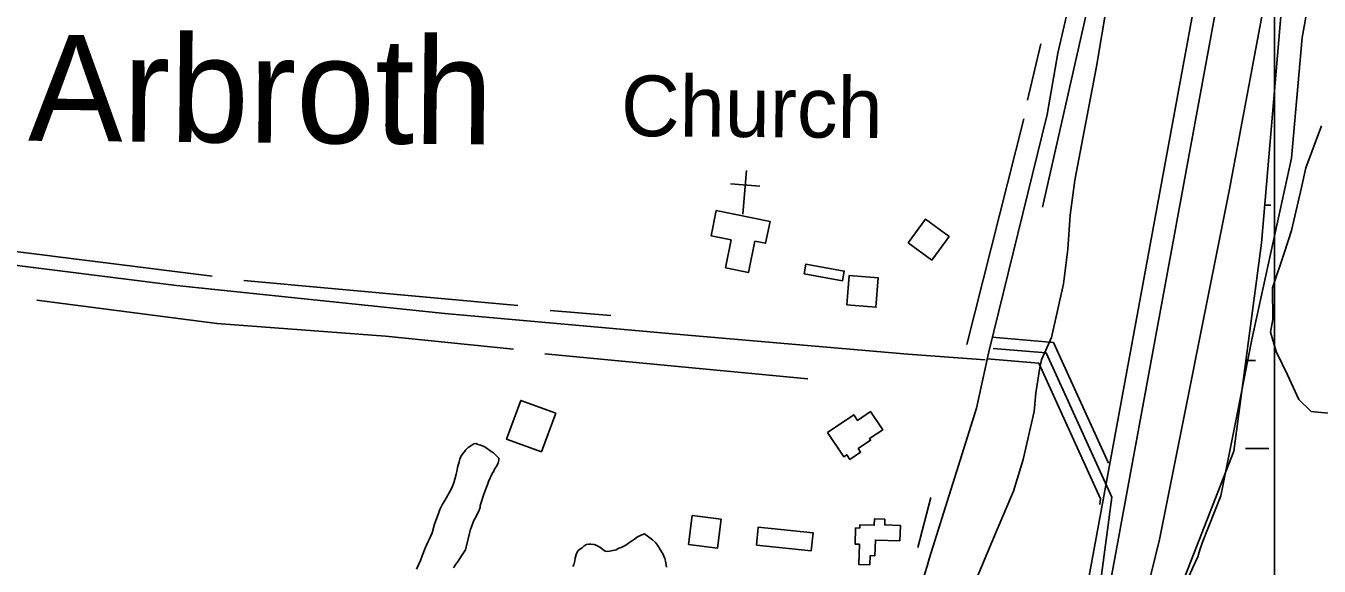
# Model space of a CAD drawing. Extents: x 3271442 to 3309282, y 752266 to 777610.
# Drawn here: x 3284369 to 3286138, y 767190 to 767928 of the extents above; entities that cross this region are included whole.
import ezdxf

# ---------------------------------------------------------------- set-up
doc = ezdxf.new("R2010")
doc.units = 0
for name, color, linetype in [('V-BLDG-OTLN', 7, 'Continuous'), ('V-GRID-MAJR', 7, 'Continuous'), ('V-LEVE-TOET', 7, 'Continuous'), ('V-ROAD-CNTR', 7, 'Continuous'), ('V-SITE-OTLN', 7, 'Continuous'), ('V-SITE-OTLN-IDEN', 7, 'Continuous'), ('V-SITE-VEGE', 7, 'Continuous'), ('V-SURV-LINE', 7, 'Continuous'), ('V-TOPO-GNAM-IDEN', 7, 'Continuous'), ('V-TOPO-SHOR', 7, 'Continuous'), ('V-WETL-SWMP', 7, 'Continuous')]:
    doc.layers.add(name, color=color, linetype=linetype)

msp = doc.modelspace()

# ---------------------------------------------------------------- linework, layer by layer
at = {"layer": 'V-BLDG-OTLN'}
for points in [[(3285325.7, 767597.7), (3285333.4, 767635.7), (3285306.1, 767641.3), (3285313.1, 767675.9), (3285386.7, 767660.8), (3285380.6, 767631.1), (3285366, 767634), (3285357.3, 767591.3)], [(3285575.5, 767631.9), (3285607.7, 767608.2), (3285631.4, 767640.4), (3285599.2, 767664.1)], [(3285433.3, 767589.5), (3285435.7, 767602.7), (3285488.2, 767593.2), (3285485.9, 767580)], [(3285491.4, 767547.1), (3285531.3, 767543.8), (3285534.6, 767583.7), (3285494.7, 767587)], [(3285074.2, 767345.9), (3285026.3, 767363.3), (3285045.5, 767416.3), (3285093.4, 767398.9)], [(3285465, 767372.6), (3285501.2, 767396.8), (3285506.3, 767389.1), (3285524.1, 767401.1), (3285540.7, 767376.3), (3285522.6, 767364.1), (3285524.2, 767361.8), (3285507.3, 767350.5), (3285510.5, 767345.8), (3285495.6, 767335.8), (3285491.5, 767342.1), (3285487.3, 767339.3)], [(3285319.9, 767253.8), (3285280.2, 767259), (3285275.1, 767219.4), (3285314.7, 767214.2)], [(3285564.3, 767224.6), (3285530.7, 767225.5), (3285530.1, 767204), (3285523.6, 767204.2), (3285523.3, 767191.7), (3285508, 767192.1), (3285508.8, 767219.8), (3285502.9, 767219.9), (3285503.5, 767242), (3285509.2, 767241.8), (3285509.3, 767246.2), (3285529.1, 767245.6), (3285529.4, 767254.3), (3285543.6, 767253.9), (3285543.4, 767246.1), (3285564.9, 767245.5)], [(3285368, 767218.5), (3285370.5, 767243.1), (3285445.4, 767235.5), (3285443, 767210.9)]]:
    msp.add_lwpolyline(points, close=True, dxfattribs=at)
at = {"layer": 'V-GRID-MAJR'}
msp.add_spline([(3286078, 757644.7), (3286077.1, 763703.6), (3286076.2, 769765.5), (3286075.4, 775827.4), (3286075.4, 775830.5)], degree=3, dxfattribs=at)
at = {"layer": 'V-LEVE-TOET'}
for points in [[(3285399.7, 766055.2), (3285445, 766148.2), (3285660, 766605.4), (3285724.8, 766752.3), (3285842.3, 767003), (3285856.6, 767022.9), (3285867.4, 767025.7), (3285881.1, 767029), (3285885.6, 767038.7), (3285888, 767054), (3285886.9, 767069.9), (3285887, 767094.4), (3285892.2, 767117.6), (3285896.3, 767133.5), (3285919.4, 767226.1), (3286015.1, 767705.3), (3286090.6, 768109.6), (3286175.4, 768562.2), (3286231.2, 768857.5), (3286256.7, 768984.7), (3286280.4, 769073.9), (3286345.1, 769332.2)], [(3285891.6, 768219.6), (3285833.3, 767872.6), (3285803.7, 767717.6), (3285797.3, 767669.8), (3285793.7, 767623.3), (3285787.8, 767575.5), (3285771.6, 767502.3), (3285757.8, 767471.7), (3285755.5, 767461.4), (3285750.3, 767426.8), (3285747.9, 767401.2), (3285732.8, 767335.4), (3285719.6, 767292.2), (3285696.1, 767236.6), (3285663.9, 767160.6)]]:
    msp.add_lwpolyline(points, dxfattribs=at)
at = {"layer": 'V-ROAD-CNTR'}
for points in [[(3286411.9, 770675.8), (3286302.1, 770215.7), (3286238.1, 769987.4), (3286186.9, 769788.4), (3286144.3, 769610.6), (3286093.6, 769434.9), (3286039.8, 769216.9), (3286000.4, 769062.4), (3285979.5, 768962.1), (3285949.9, 768837), (3285930, 768700.5), (3285894.6, 768520.8), (3285870.9, 768369.9), (3285844.7, 768207.3), (3285821.9, 768089.5), (3285800.2, 767977.9), (3285780.3, 767890.8), (3285765.5, 767807.2), (3285685.7, 767482.7), (3285669, 767405.8), (3285604.3, 767199.9)], [(3281935.6, 767903), (3282414.6, 767845.4), (3282683.8, 767810.9), (3282980.7, 767776.3), (3283414.4, 767720.2), (3283700, 767680.5), (3284146.3, 767627.2), (3284574.8, 767573.6), (3284941.8, 767535), (3285268.5, 767506.2), (3285574.9, 767479.4), (3285681, 767472)], [(3285690.6, 767502.6), (3285774.1, 767495.6), (3285849.6, 767330.6)], [(3285692, 767487.4), (3285764.1, 767481.4), (3285854.2, 767284.3), (3285839.6, 767174.2), (3285884.7, 767008.7), (3285956.1, 766966.3), (3285998.6, 766919), (3286015.9, 766846.1), (3286014.2, 766768.2), (3286039.7, 766681.3), (3286087.8, 766614.1), (3286138, 766585.7)], [(3285683.6, 767473.1), (3285754.1, 767467.2), (3285838.8, 767282), (3285837.7, 767273.9)]]:
    msp.add_lwpolyline(points, dxfattribs=at)
msp.add_arc((3281662.7, 768375), 4113, 338.7423, 343.4002, dxfattribs=at)
at = {"layer": 'V-SITE-OTLN'}
for p, q in [((3285349.3, 767670.9), (3285354.3, 767730.7)), ((3285372.5, 767709.1), (3285332.7, 767712.4))]:
    msp.add_line(p, q, dxfattribs=at)
at = {"layer": 'V-SITE-VEGE'}
for points in [[(3285947.4, 767149.9), (3285951.8, 767161.1), (3285960.1, 767177.6), (3285965.1, 767187.9), (3285971.5, 767202.4), (3285974.4, 767212.2), (3285977.9, 767222.4), (3286003.1, 767285.8), (3286025.9, 767399.8), (3286045.8, 767499.5), (3286099.9, 767747.4), (3286114.2, 767912.6), (3286140.1, 768054.3)], [(3286140.8, 767791.6), (3286119.5, 767734.3), (3286113.7, 767707.6), (3286099.8, 767648.6), (3286090.1, 767619.1), (3286073.9, 767570.3), (3286074.3, 767527.1), (3286070.9, 767509.5), (3286078.7, 767483.3), (3286094.5, 767451.4), (3286109.7, 767417.8), (3286126.7, 767401.3), (3286154.5, 767398.3)], [(3284903.1, 767185.7), (3284908.5, 767197.4), (3284911, 767203.7), (3284914.9, 767214.4), (3284918.4, 767222.7), (3284920.8, 767227), (3284924.3, 767235.3), (3284927.7, 767247), (3284933.6, 767263), (3284935.1, 767267.4), (3284936.1, 767269.8), (3284938.6, 767274.7), (3284942, 767279.6), (3284947.9, 767289.8), (3284950.8, 767296.1), (3284954.3, 767303.9), (3284955.3, 767308.7), (3284957.2, 767315.5), (3284958.2, 767319), (3284959.2, 767324.8), (3284961.2, 767332.6), (3284962.2, 767336), (3284964.2, 767340.8), (3284970.5, 767348.6), (3284973.9, 767352), (3284978.8, 767355.4), (3284981.3, 767356.9), (3284984.7, 767357.3), (3284987.1, 767356.3), (3284990.5, 767355.4), (3284996.4, 767352.9), (3285005.1, 767346.5), (3285008.5, 767344.6), (3285015.8, 767337.2), (3285015.8, 767334.8), (3285014.8, 767330.9), (3285012.8, 767327), (3285009.9, 767322.2), (3285008.9, 767319.7), (3285006.4, 767316.3), (3285005, 767313.4), (3285004, 767310.5), (3285001.5, 767305.6), (3285000.5, 767302.2), (3284998.6, 767297.8), (3284994.6, 767286.6), (3284991.7, 767276.9), (3284990.2, 767272.5), (3284990.2, 767270.1), (3284988.7, 767266.2), (3284986.2, 767260.4), (3284980.8, 767251.1), (3284977.9, 767242.4), (3284976.9, 767240.4), (3284970, 767212.2), (3284967.5, 767207.8), (3284963.6, 767202.5), (3284960.2, 767196.7), (3284956.7, 767192.3), (3284953.8, 767187.4)], [(3285117, 767189.2), (3285118, 767191.6), (3285119.5, 767197), (3285120, 767200.9), (3285121.4, 767205.8), (3285123.9, 767210.6), (3285125.9, 767212.6), (3285129.8, 767215), (3285132.2, 767217.4), (3285135.6, 767219.3), (3285138.1, 767219.8), (3285141.5, 767219.8), (3285145.9, 767219.3), (3285149.8, 767217.8), (3285155.1, 767214.9), (3285158, 767212.4), (3285160.9, 767210.5), (3285164.8, 767210), (3285176, 767212.3), (3285179.9, 767214.3), (3285182.9, 767215.2), (3285184.8, 767216.2), (3285189.2, 767218.6), (3285193.1, 767221), (3285201.4, 767226.9), (3285205.3, 767229.8), (3285211.2, 767232.7), (3285215.1, 767234.1), (3285225.8, 767225.8), (3285229.7, 767221.9), (3285232.6, 767218.5), (3285236.4, 767212.6), (3285239.8, 767206.7), (3285242.7, 767200.4), (3285243.7, 767196.5), (3285244.6, 767191.6), (3285245.1, 767188.2)]]:
    msp.add_lwpolyline(points, dxfattribs=at)
at = {"layer": 'V-SURV-LINE'}
for points in [[(3285821, 767164.3), (3286160.4, 769007.4)], [(3286189.9, 769002), (3285850.5, 767158.9)]]:
    msp.add_lwpolyline(points, dxfattribs=at)
at = {"layer": 'V-TOPO-SHOR'}
for p, q in [((3285757.1, 767903.6), (3285738.8, 767826.9)), ((3285733.8, 767801.2), (3285655.9, 767492.8)), ((3284210.9, 767638), (3284623.7, 767586.1)), ((3284666.9, 767580.3), (3285041.7, 767546.1)), ((3285085.8, 767539.4), (3285168.8, 767532.2)), ((3285078.4, 767479.8), (3285438.3, 767445.7)), ((3285606.3, 767283.6), (3285588.7, 767215.1))]:
    msp.add_line(p, q, dxfattribs=at)
for points in [[(3285759.4, 767680.6), (3285851.1, 768085.3), (3285915.4, 768458.5)], [(3286140.8, 767791.6), (3286119.5, 767734.3), (3286113.7, 767707.6), (3286099.8, 767648.6), (3286090.1, 767619.1), (3286073.9, 767570.3), (3286074.3, 767527.1), (3286070.9, 767509.5), (3286078.7, 767483.3), (3286094.5, 767451.4), (3286109.7, 767417.8), (3286126.7, 767401.3)], [(3284383.9, 767553.3), (3284629.8, 767521.7), (3284860.5, 767504.2), (3285035.8, 767486.2)], [(3286126.7, 767401.3), (3286154.5, 767398.3)]]:
    msp.add_lwpolyline(points, dxfattribs=at)
at = {"layer": 'V-WETL-SWMP'}
for p, q in [((3286058.8, 767631.1), (3286096.6, 768076.4)), ((3286140.8, 767791.6), (3286119.5, 767734.3)), ((3286119.5, 767734.3), (3286113.7, 767707.6)), ((3286113.7, 767707.6), (3286099.8, 767648.6)), ((3286063.2, 767683.2), (3286071.7, 767683.1)), ((3286099.8, 767648.6), (3286090.1, 767619.1)), ((3286020.9, 767346.9), (3286058.8, 767631.1)), ((3286090.1, 767619.1), (3286073.9, 767570.3)), ((3286073.9, 767570.3), (3286074.3, 767527.1)), ((3286074.3, 767527.1), (3286070.9, 767509.5)), ((3286070.9, 767509.5), (3286078.7, 767483.3)), ((3286078.7, 767483.3), (3286094.5, 767451.4)), ((3286037.4, 767470.8), (3286050.8, 767470.7)), ((3286094.5, 767451.4), (3286109.7, 767417.8)), ((3286109.7, 767417.8), (3286126.7, 767401.3)), ((3286126.7, 767401.3), (3286154.5, 767398.3)), ((3285727.5, 766598.4), (3286020.9, 767346.9)), ((3286037, 767350.7), (3286069, 767350.4))]:
    msp.add_line(p, q, dxfattribs=at)

# ---------------------------------------------------------------- texts
at = {"layer": 'V-SITE-OTLN-IDEN'}
msp.add_text('Church', height=83, rotation=359.5281, dxfattribs=at).set_placement((3285182.5, 767777.8))
at = {"layer": 'V-TOPO-GNAM-IDEN'}
msp.add_text('Arbroth', height=145, rotation=359.5281, dxfattribs=at).set_placement((3284371.5, 767771.3))

doc.saveas('drawing.dxf')
